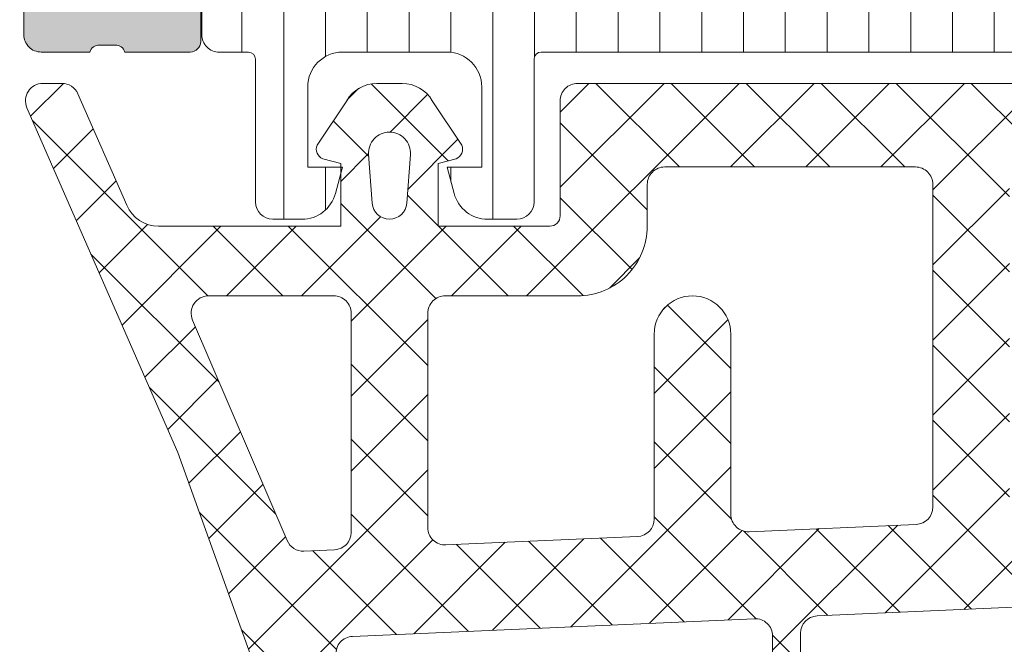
# Model space of a CAD drawing. Header units: millimetres. Extents: x 213386 to 506888, y 183055 to 450952.
# Tile 528 of 656: x 373059 to 373088, y 325400 to 325418. Entities that reach past the tile are written whole.
import ezdxf

# ---------------------------------------------------------------- set-up
doc = ezdxf.new("R2010")
doc.units = ezdxf.units.MM
doc.layers.add('FASÁDA DETAILNÍ', color=255, linetype='Continuous', lineweight=0)
doc.layers.add('NOVA', color=255, linetype='Continuous', lineweight=0)

# ---------------------------------------------------------------- blocks, each defined once
blk = doc.blocks.new('A$C69D17D4D')
at = {"layer": 'FASÁDA DETAILNÍ'}
h = blk.add_hatch(color=256, dxfattribs=at)
edge = h.paths.add_edge_path()
edge.add_arc((-24911.3180359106, 7623.510653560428), 0.5000674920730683, 180.0077324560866, 269.9922675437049)
edge.add_line((-24911.31810339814, 7623.010586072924), (-24907.31810339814, 7623.010586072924))
edge.add_arc((-24907.31817088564, 7623.510653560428), 0.5000674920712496, 270.007732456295, 359.9922675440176)
edge.add_line((-24906.81810339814, 7623.510586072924), (-24906.81810339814, 7624.810634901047))
edge.add_arc((-24907.31814029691, 7624.810598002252), 0.5000369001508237, 0.004227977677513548, 89.99577202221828)
edge.add_line((-24907.31810339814, 7625.310634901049), (-24907.81810339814, 7625.310634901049))
edge.add_line((-24907.81810339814, 7625.310634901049), (-24907.81810339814, 7624.310634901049))
edge.add_line((-24907.81810339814, 7624.310634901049), (-24909.31810339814, 7624.310634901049))
edge.add_arc((-24909.31814037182, 7625.310597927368), 0.9999630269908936, 179.9978814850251, 270.00211851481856, ccw=False)
edge.add_line((-24910.31810339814, 7625.310634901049), (-24910.31810339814, 7629.310634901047))
edge.add_arc((-24909.3180265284, 7629.310558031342), 1.000076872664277, 90.00440397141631, 179.9955960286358, ccw=False)
edge.add_line((-24909.31810339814, 7630.310634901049), (-24907.81810339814, 7630.31063490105))
edge.add_line((-24907.81810339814, 7630.310634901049), (-24907.81810339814, 7629.310634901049))
edge.add_line((-24907.81810339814, 7629.310634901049), (-24907.31810339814, 7629.310634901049))
edge.add_arc((-24907.31804592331, 7629.810577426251), 0.4999425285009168, 269.9934131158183, 360.0065868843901)
edge.add_line((-24906.81810339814, 7629.810634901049), (-24906.81810339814, 7632.610622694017))
edge.add_arc((-24907.31810339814, 7632.610622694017), 0.5, 359.9999999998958, 450)
edge.add_line((-24907.31810339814, 7633.110622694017), (-24907.51810339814, 7633.110622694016))
edge.add_arc((-24907.51810339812, 7632.610622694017), 0.5, 90, 180)
edge.add_line((-24908.01810339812, 7632.610622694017), (-24908.01810339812, 7632.110622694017))
edge.add_arc((-24908.51813849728, 7632.110657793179), 0.5000351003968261, 270.0040217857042, 359.9959782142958, ccw=False)
edge.add_line((-24908.51810339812, 7631.610622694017), (-24909.31810644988, 7631.610622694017))
edge.add_arc((-24909.31808988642, 7632.110639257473), 0.5000165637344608, 180.0018979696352, 269.9981020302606, ccw=False)
edge.add_line((-24909.81810644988, 7632.110622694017), (-24909.81810644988, 7663.410616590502))
edge.add_line((-24909.81810644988, 7663.410616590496), (-24909.38570981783, 7669.44907421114))
edge.add_arc((-24908.38649013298, 7669.410618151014), 0.9999594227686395, 90, 177.7959971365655, ccw=False)
edge.add_line((-24908.38649013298, 7670.410577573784), (-24901.71803792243, 7670.410577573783))
edge.add_arc((-24901.71803792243, 7669.910577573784), 0.5000000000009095, 0, 90, ccw=False)
edge.add_line((-24901.21803792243, 7669.910577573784), (-24901.21803792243, 7669.010577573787))
edge.add_arc((-24900.71803792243, 7669.01057757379), 0.5, 179.9999999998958, 270)
edge.add_line((-24900.71803792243, 7668.510577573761), (-24899.31803639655, 7668.510577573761))
edge.add_arc((-24899.05051580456, 7668.43174112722), 0.2788950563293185, 88.83541062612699, 163.5801235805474, ccw=False)
edge.add_line((-24899.04484739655, 7668.71057857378), (-24898.59125339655, 7668.71057857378))
edge.add_arc((-24898.58559273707, 7668.431710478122), 0.2789255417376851, 16.424594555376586, 91.16287007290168, ccw=False)
edge.add_line((-24898.31804939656, 7668.510577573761), (-24896.43803839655, 7668.510577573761))
edge.add_arc((-24896.43803839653, 7668.810577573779), 0.2999999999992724, 270.0000000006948, 360.0000000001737)
edge.add_line((-24896.13803839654, 7668.810577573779), (-24896.13803839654, 7669.790551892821))
edge.add_arc((-24896.43803839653, 7669.790551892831), 0.3000000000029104, 0, 89.9999999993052)
edge.add_line((-24896.43803839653, 7670.090551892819), (-24899.19803639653, 7670.090551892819))
edge.add_arc((-24899.19803639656, 7670.210551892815), 0.1199999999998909, 179.9999999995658, 270, ccw=False)
edge.add_line((-24899.31803639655, 7670.210551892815), (-24899.31803639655, 7674.510577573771))
edge.add_arc((-24898.81803639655, 7674.510577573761), 0.5, 90, 180, ccw=False)
edge.add_line((-24898.81803639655, 7675.010577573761), (-24898.11803639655, 7675.01057757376))
edge.add_line((-24898.11803639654, 7675.010577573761), (-24895.72521607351, 7673.629082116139))
edge.add_arc((-24895.65615618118, 7673.748697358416), 0.1381197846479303, 239.9999999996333, 360.0000000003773)
edge.add_line((-24895.51803639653, 7673.748697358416), (-24895.51803639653, 7677.510577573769))
edge.add_arc((-24893.51803639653, 7677.510577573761), 2, 90, 179.9999999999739, ccw=False)
edge.add_line((-24893.51803639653, 7679.510577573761), (-24892.95004101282, 7679.510577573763))
edge.add_arc((-24892.95004101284, 7680.01057757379), 0.5000000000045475, 270, 304.4790717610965)
edge.add_arc((-24895.49751429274, 7683.720076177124), 4.999999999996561, 304.4790717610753, 354.6507719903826)
edge.add_arc((-24890.65616305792, 7683.272457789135), 0.138119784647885, 352.2975625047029, 479.9999999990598)
edge.add_line((-24890.72522295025, 7683.392073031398), (-24893.11804327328, 7682.010577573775))
edge.add_line((-24893.11804327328, 7682.010577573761), (-24893.81804327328, 7682.010577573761))
edge.add_arc((-24893.81804327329, 7682.510577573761), 0.5, 180, 270, ccw=False)
edge.add_line((-24894.31804327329, 7682.510577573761), (-24894.31804327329, 7686.810603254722))
edge.add_arc((-24894.1980432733, 7686.810603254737), 0.1199999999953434, 90, 180, ccw=False)
edge.add_line((-24894.1980432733, 7686.930603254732), (-24891.43804527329, 7686.930603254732))
edge.add_arc((-24891.4380452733, 7687.23060325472), 0.3000000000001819, 270.0000000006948, 360)
edge.add_line((-24891.13804527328, 7687.23060325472), (-24891.13804527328, 7688.210577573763))
edge.add_arc((-24891.4380452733, 7688.210577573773), 0.3000000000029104, 359.9999999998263, 449.9999999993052)
edge.add_line((-24891.43804527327, 7688.510577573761), (-24893.31805627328, 7688.510577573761))
edge.add_arc((-24893.58559961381, 7688.589444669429), 0.2789255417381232, 268.83712992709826, 343.57540544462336, ccw=False)
edge.add_line((-24893.5912602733, 7688.310576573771), (-24894.0448542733, 7688.310576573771))
edge.add_arc((-24894.0505226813, 7688.589414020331), 0.2788950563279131, 196.4198764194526, 271.164589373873, ccw=False)
edge.add_line((-24894.31804327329, 7688.510577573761), (-24897.31810175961, 7688.510577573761))
edge.add_line((-24897.31810175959, 7688.510577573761), (-24898.01820465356, 7687.810505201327))
edge.add_line((-24898.01820465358, 7687.810505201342), (-24898.01820465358, 7687.210499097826))
edge.add_line((-24898.01820465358, 7687.210499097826), (-24896.41819855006, 7687.210499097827))
edge.add_arc((-24896.41820799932, 7686.71048964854), 0.5000094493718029, 0.0010827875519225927, 89.99891721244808, ccw=False)
edge.add_line((-24895.91819855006, 7686.710499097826), (-24895.91819855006, 7686.315071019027))
edge.add_arc((-24896.41819855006, 7686.315071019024), 0.5, 344.99999999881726, 359.9999999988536, ccw=False)
edge.add_line((-24895.93523563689, 7686.185661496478), (-24896.31944443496, 7684.751774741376))
edge.add_arc((-24897.28537026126, 7685.010593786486), 0.9999999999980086, 270, 345.00000000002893, ccw=False)
edge.add_line((-24897.28537026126, 7684.010593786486), (-24903.01819244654, 7684.010593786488))
edge.add_line((-24903.01819244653, 7684.010593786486), (-24903.01819244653, 7687.210499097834))
edge.add_line((-24903.01819244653, 7687.210499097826), (-24902.21820465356, 7687.210499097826))
edge.add_line((-24902.21820465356, 7687.210499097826), (-24902.21820465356, 7687.810505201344))
edge.add_line((-24902.21820465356, 7687.810505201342), (-24903.43063751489, 7688.510486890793))
edge.add_line((-24903.43063751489, 7688.510486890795), (-24904.51819244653, 7688.510486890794))
edge.add_line((-24904.51819244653, 7688.510486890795), (-24904.51819244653, 7673.510577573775))
edge.add_arc((-24905.01819244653, 7673.510577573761), 0.5, -90, 0, ccw=False)
edge.add_line((-24905.01819244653, 7673.010577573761), (-24910.81810339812, 7673.010577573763))
edge.add_arc((-24910.81810339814, 7672.01057757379), 1, 90, 180)
edge.add_line((-24911.81810339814, 7672.01057757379), (-24911.81810339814, 7623.510586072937))
edge = h.paths.add_edge_path(flags=16)
edge.add_line((-24902.21820465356, 7682.410593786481), (-24897.81820465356, 7682.410593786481))
edge.add_arc((-24897.81820465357, 7681.910593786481), 0.5, 0, 90, ccw=False)
edge.add_line((-24897.31820465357, 7681.910593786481), (-24897.31820465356, 7677.51059378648))
edge.add_arc((-24897.81820465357, 7677.510593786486), 0.5, -90, 0, ccw=False)
edge.add_line((-24897.81820465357, 7677.010593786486), (-24902.21820465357, 7677.010593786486))
edge.add_arc((-24902.21820465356, 7677.510593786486), 0.5, 180, 270, ccw=False)
edge.add_line((-24902.71820465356, 7677.510593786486), (-24902.71820465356, 7681.910593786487))
edge.add_arc((-24902.21820465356, 7681.910593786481), 0.5, 90, 180, ccw=False)
h = blk.add_hatch(dxfattribs=at)
h.set_pattern_fill('LINIE', color=256, scale=1.2, angle=90, style=0)
h.set_pattern_definition([(90, (19.28296211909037, -0.6246130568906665), (-1.2, 7.347638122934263e-17), [])])
edge = h.paths.add_edge_path()
edge.add_arc((-24896.4080200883, 7669.819775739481), 0.2999999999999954, 0.0020752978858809, 90.00207529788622, ccw=False)
edge.add_line((-24896.10802008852, 7669.819786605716), (-24896.1079914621, 7669.009455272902))
edge.add_arc((-24895.60799414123, 7669.009470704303), 0.4999973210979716, 180.0017683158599, 270.0023822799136)
edge.add_line((-24895.60797335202, 7668.50947338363), (-24894.76690110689, 7668.508152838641))
edge.add_arc((-24894.76690110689, 7668.308152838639), 0.1999999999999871, 3.979039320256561e-13, 90.00000000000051, ccw=False)
edge.add_line((-24894.56690110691, 7668.308152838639), (-24894.56690110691, 7664.208152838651))
edge.add_arc((-24894.06690110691, 7664.208152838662), 0.5000000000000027, 179.9999999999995, 269.9999999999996)
edge.add_line((-24894.06690110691, 7663.708152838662), (-24893.23615188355, 7663.708152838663))
edge.add_arc((-24893.23615188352, 7664.708152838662), 0.9999999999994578, 270.0000000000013, 344.9999999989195)
edge.add_line((-24892.27022605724, 7664.449333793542), (-24892.06690110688, 7665.208152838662))
edge.add_line((-24892.06690110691, 7665.208152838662), (-24893.06690110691, 7665.208152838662))
edge.add_line((-24893.06690110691, 7665.208152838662), (-24893.06690110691, 7667.508152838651))
edge.add_arc((-24892.0627746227, 7667.506443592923), 1.004127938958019, 90.23408772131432, 179.9024699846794, ccw=False)
edge.add_line((-24892.06687707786, 7668.510563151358), (-24889.06699872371, 7668.510563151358))
edge.add_arc((-24889.07102707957, 7667.506443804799), 1.004127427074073, 360.09751797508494, 449.7701403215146, ccw=False)
edge.add_line((-24888.06690110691, 7667.508152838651), (-24888.06690110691, 7665.208152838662))
edge.add_line((-24888.06690110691, 7665.208152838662), (-24889.06690110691, 7665.208152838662))
edge.add_line((-24889.06690110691, 7665.208152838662), (-24888.86357615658, 7664.449333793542))
edge.add_arc((-24887.89765033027, 7664.708152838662), 1.000000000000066, 195.0000000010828, 269.9999999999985)
edge.add_line((-24887.89765033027, 7663.708152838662), (-24887.06690110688, 7663.708152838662))
edge.add_arc((-24887.06690110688, 7664.208152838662), 0.4999999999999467, 270, 360)
edge.add_line((-24886.56690110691, 7664.208152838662), (-24886.56690110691, 7668.308152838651))
edge.add_arc((-24886.36272801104, 7668.306424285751), 0.2041804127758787, 91.1558689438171, 179.5149389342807, ccw=False)
edge.add_line((-24886.36684680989, 7668.510563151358), (-24860.52548000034, 7668.510586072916))
edge.add_arc((-24860.52549543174, 7669.010583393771), 0.4999973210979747, 270.0017683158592, 360.002382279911)
edge.add_line((-24860.02549811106, 7669.010604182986), (-24860.02552673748, 7669.820935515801))
edge.add_arc((-24859.72552673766, 7669.820946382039), 0.299999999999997, 90.0020752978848, 180.0020752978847, ccw=False)
edge.add_line((-24859.7255376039, 7670.120946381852), (-24857.32553921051, 7670.120701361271))
edge.add_arc((-24857.32555468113, 7670.620697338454), 0.499995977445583, 270.0017728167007, 360.0023777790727)
edge.add_line((-24856.82555870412, 7670.620718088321), (-24856.82568535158, 7674.097259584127))
edge.add_arc((-24857.81549827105, 7673.95491308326), 0.99999607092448, 368.1836833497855, 482.7290913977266)
edge.add_line((-24858.35616366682, 7674.796146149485), (-24860.63977275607, 7673.477593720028))
edge.add_arc((-24860.88978841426, 7673.910597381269), 0.5000000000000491, 270.00213520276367, 300.00207189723, ccw=False)
edge.add_line((-24860.88976978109, 7673.410597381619), (-24895.24403853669, 7673.409511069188))
edge.add_arc((-24895.24405612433, 7673.909511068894), 0.5000000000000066, 240.0020786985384, 270.0020153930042, ccw=False)
edge.add_line((-24895.4940404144, 7673.476489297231), (-24897.77774501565, 7674.794876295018))
edge.add_arc((-24898.31834946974, 7673.953604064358), 0.9999960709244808, 417.2750591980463, 531.8204672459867)
edge.add_line((-24899.30817269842, 7674.095878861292), (-24899.30804605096, 7670.619337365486))
edge.add_arc((-24898.80805007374, 7670.619352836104), 0.4999959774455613, 180.0017728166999, 270.0023777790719)
edge.add_line((-24898.80802932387, 7670.119356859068), (-24896.40803095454, 7670.119775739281))
edge = h.paths.add_edge_path(flags=16)
edge.add_line((-24872.21690735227, 7670.310051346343), (-24872.21690735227, 7671.610045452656))
edge.add_arc((-24871.71691099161, 7671.610049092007), 0.4999963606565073, 89.99958295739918, 180.0004170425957, ccw=False)
edge.add_line((-24871.71690735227, 7672.11004545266), (-24862.86691345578, 7672.11004545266))
edge.add_arc((-24862.86690981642, 7671.610049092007), 0.4999963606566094, -0.0004170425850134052, 90.00041704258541, ccw=False)
edge.add_line((-24862.36691345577, 7671.61004545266), (-24862.36691345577, 7670.310051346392))
edge.add_arc((-24862.86691345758, 7670.310034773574), 0.5000000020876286, 270.0000002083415, 360.0018991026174, ccw=False)
edge.add_line((-24862.86691345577, 7669.810034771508), (-24871.71690735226, 7669.810034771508))
edge.add_arc((-24871.71690735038, 7670.310034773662), 0.5000000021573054, 179.9981009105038, 269.9999997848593, ccw=False)
edge = h.paths.add_edge_path(flags=16)
edge.add_arc((-24882.41691345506, 7670.310034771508), 0.4999999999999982, 179.9999999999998, 270.000000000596, ccw=False)
edge.add_line((-24882.91691345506, 7670.310034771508), (-24882.91691345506, 7671.61004545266))
edge.add_arc((-24882.41691345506, 7671.61004545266), 0.4999999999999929, 89.99999999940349, 179.9999999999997, ccw=False)
edge.add_line((-24882.41691345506, 7672.11004545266), (-24873.71690735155, 7672.11004545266))
edge.add_arc((-24873.71690735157, 7671.61004545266), 0.5000000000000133, 360.0000000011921, 449.99999999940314, ccw=False)
edge.add_line((-24873.21690735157, 7671.61004545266), (-24873.21690735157, 7670.310034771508))
edge.add_arc((-24873.71690735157, 7670.310034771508), 0.5000000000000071, 270.0000000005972, 360.0000000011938, ccw=False)
edge.add_line((-24873.71690735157, 7669.810034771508), (-24882.41691345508, 7669.810034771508))
edge = h.paths.add_edge_path(flags=16)
edge.add_arc((-24884.41690981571, 7671.610049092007), 0.4999963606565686, -0.00041704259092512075, 90.00041704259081, ccw=False)
edge.add_line((-24883.91691345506, 7671.61004545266), (-24883.91691345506, 7670.310051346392))
edge.add_arc((-24884.41691345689, 7670.310034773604), 0.5000000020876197, 270.00000020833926, 360.0018991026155, ccw=False)
edge.add_line((-24884.41691345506, 7669.810034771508), (-24893.26692261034, 7669.810034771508))
edge.add_arc((-24893.26692261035, 7670.310019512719), 0.4999847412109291, 179.9999999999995, 270.0000000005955, ccw=False)
edge.add_line((-24893.76690735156, 7670.310019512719), (-24893.76690735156, 7671.610030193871))
edge.add_arc((-24893.26689209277, 7671.610030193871), 0.5000152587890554, 89.99999999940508, 180.0000000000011, ccw=False)
edge.add_line((-24893.26689209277, 7672.11004545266), (-24884.41691345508, 7672.11004545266))
h = blk.add_hatch(dxfattribs=at)
h.set_pattern_fill('ANSI37', color=256, scale=0.48, angle=-1.272221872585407e-14, style=0)
h.set_pattern_definition([(44.99999999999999, (-24886.81810339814, 7663.510586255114), (-1.077630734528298, 1.077630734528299), []), (135, (-24886.81810339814, 7663.510586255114), (-1.077630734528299, -1.077630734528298), [])])
edge = h.paths.add_edge_path(flags=16)
edge.add_line((-24890.21938039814, 7664.174880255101), (-24890.11963639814, 7665.567734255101))
edge.add_arc((-24890.71810331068, 7665.610591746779), 0.5999995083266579, 355.9039194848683, 450.0000083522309)
edge.add_arc((-24890.71810348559, 7665.610591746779), 0.5999995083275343, 89.99999164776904, 184.0960805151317)
edge.add_line((-24891.31657039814, 7665.567734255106), (-24891.21682639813, 7664.174880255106))
edge.add_arc((-24890.71810339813, 7664.210594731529), 0.5000001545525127, 184.0960644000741, 355.9039355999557)
edge = h.paths.add_edge_path(flags=16)
edge.add_arc((-24892.3181000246, 7661.010586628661), 0.4999996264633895, 359.9999571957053, 450.0000428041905)
edge.add_line((-24892.31810039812, 7661.510586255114), (-24895.91178539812, 7661.510586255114))
edge.add_arc((-24895.91178541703, 7661.010585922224), 0.5000003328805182, 89.99999783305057, 203.2180266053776)
edge.add_line((-24896.37129139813, 7660.813470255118), (-24893.65541339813, 7654.482368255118))
edge.add_arc((-24893.19590804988, 7654.679484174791), 0.4999998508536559, 203.2180817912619, 272.5001106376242)
edge.add_line((-24893.17409739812, 7654.179960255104), (-24892.29629039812, 7654.218286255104))
edge.add_arc((-24892.31809988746, 7654.71780986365), 0.4999994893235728, 272.4999791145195, 360.0000448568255)
edge.add_line((-24891.81810039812, 7654.717810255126), (-24891.81810039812, 7661.010586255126))
edge = h.paths.add_edge_path(flags=16)
edge.add_line((-24866.76418139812, 7655.602424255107), (-24862.61551139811, 7664.499277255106))
edge.add_arc((-24863.0686651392, 7664.710586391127), 0.4999998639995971, 334.9999920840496, 450.0000296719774)
edge.add_line((-24863.06866539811, 7665.210586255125), (-24872.41810039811, 7665.210586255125))
edge.add_arc((-24872.41810077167, 7664.710586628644), 0.49999962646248, 89.9999571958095, 180.0000428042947)
edge.add_line((-24872.91810039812, 7664.710586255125), (-24872.91810039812, 7655.586663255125))
edge.add_arc((-24872.4181003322, 7655.586663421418), 0.5000000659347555, 180.0000190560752, 272.5000272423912)
edge.add_line((-24872.39629039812, 7655.087139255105), (-24867.19552639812, 7655.314209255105))
edge.add_arc((-24867.21733612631, 7655.813734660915), 0.5000012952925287, 272.4999974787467, 334.9999080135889)
edge = h.paths.add_edge_path(flags=16)
edge.add_arc((-24875.61810002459, 7664.710586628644), 0.4999996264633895, 359.9999571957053, 450.0000428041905)
edge.add_line((-24875.61810039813, 7665.210586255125), (-24882.81810039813, 7665.210586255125))
edge.add_arc((-24882.81810077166, 7664.710586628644), 0.49999962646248, 89.9999571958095, 180.0000428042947)
edge.add_line((-24883.31810039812, 7664.710586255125), (-24883.31810039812, 7663.510586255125))
edge.add_arc((-24885.31809890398, 7663.510584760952), 1.99999850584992, -90.00004280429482, 4.28042947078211e-05, ccw=False)
edge.add_line((-24885.31810039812, 7661.510586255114), (-24889.11810039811, 7661.510586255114))
edge.add_arc((-24889.11810077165, 7661.010586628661), 0.49999962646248, 89.9999571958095, 180.0000428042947)
edge.add_line((-24889.61810039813, 7661.010586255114), (-24889.61810039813, 7654.857525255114))
edge.add_arc((-24889.11810033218, 7654.857525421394), 0.5000000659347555, 180.0000190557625, 272.5000272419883)
edge.add_line((-24889.09629039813, 7654.35800125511), (-24883.59629039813, 7654.59813625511))
edge.add_arc((-24883.61809988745, 7655.097659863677), 0.4999994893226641, 272.4999791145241, 360.0000448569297)
edge.add_line((-24883.11810039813, 7655.097660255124), (-24883.11810039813, 7660.410586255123))
edge.add_arc((-24882.01810039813, 7660.410586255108), 1.099999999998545, 0, 180, ccw=False)
edge.add_line((-24880.91810039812, 7660.410586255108), (-24880.91810039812, 7655.237375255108))
edge.add_arc((-24880.4181003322, 7655.23737542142), 0.5000000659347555, 180.0000190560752, 272.5000272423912)
edge.add_line((-24880.39629039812, 7654.737851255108), (-24875.59629039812, 7654.947424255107))
edge.add_arc((-24875.61809988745, 7655.446947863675), 0.4999994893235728, 272.4999791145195, 360.0000448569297)
edge.add_line((-24875.11810039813, 7655.446948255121), (-24875.11810039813, 7664.710586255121))
edge = h.paths.add_edge_path()
edge.add_line((-24860.40504739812, 7663.32412925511), (-24864.50289639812, 7654.53626325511))
edge.add_ellipse((-24867.22182176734, 7655.804120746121), major_axis=(-3.000002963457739, 0), ratio=1, start_angle=92.5000588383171, end_angle=154.9999693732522, ccw=False)
edge.add_line((-24867.09096039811, 7652.806973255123), (-24867.73991039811, 7652.778639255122))
edge.add_ellipse((-24867.71810090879, 7652.279115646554), major_axis=(-0.4999994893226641, 0), ratio=1, start_angle=-87.50002088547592, end_angle=4.4856929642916e-05)
edge.add_line((-24868.21810039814, 7652.279115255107), (-24868.21810039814, 7651.310586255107))
edge.add_ellipse((-24868.31810032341, 7651.310586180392), major_axis=(-0.09999992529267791, 0), ratio=1, start_angle=89.99995719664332, end_angle=180.0000428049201, ccw=False)
edge.add_line((-24868.31810039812, 7651.210586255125), (-24868.91810039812, 7651.210586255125))
edge.add_ellipse((-24868.91810047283, 7651.310586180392), major_axis=(-0.09999992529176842, 0), ratio=1, start_angle=-4.280491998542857e-05, end_angle=90.00004280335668, ccw=False)
edge.add_line((-24869.01810039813, 7651.310586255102), (-24869.01810039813, 7652.213624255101))
edge.add_ellipse((-24869.51810046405, 7652.213624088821), major_axis=(-0.5000000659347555, 0), ratio=1, start_angle=180.000019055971, end_angle=272.5000272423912)
edge.add_line((-24869.53991039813, 7652.713148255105), (-24878.44020439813, 7652.319310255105))
edge.add_ellipse((-24878.41810029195, 7651.819798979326), major_axis=(-0.5000001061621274, 0), ratio=1, start_angle=-87.46623077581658, end_angle=8.29870517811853e-05)
edge.add_line((-24878.91810039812, 7651.819798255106), (-24878.91810039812, 7651.210586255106))
edge.add_ellipse((-24879.01810032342, 7651.210586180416), major_axis=(-0.09999992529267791, 0), ratio=1, start_angle=89.99995719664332, end_angle=180.0000428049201, ccw=False)
edge.add_line((-24879.01810039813, 7651.110586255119), (-24879.61810039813, 7651.110586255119))
edge.add_ellipse((-24879.61810047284, 7651.210586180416), major_axis=(-0.09999992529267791, 0), ratio=1, start_angle=-4.2803877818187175e-05, end_angle=90.00004280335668, ccw=False)
edge.add_line((-24879.71810039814, 7651.210586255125), (-24879.71810039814, 7651.740148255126))
edge.add_ellipse((-24880.21810089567, 7651.740148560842), major_axis=(-0.5000004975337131, 0), ratio=1, start_angle=179.9999649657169, end_angle=272.5336979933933)
edge.add_line((-24880.24020439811, 7652.239660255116), (-24891.78042939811, 7651.729004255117))
edge.add_ellipse((-24891.75861986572, 7651.22947965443), major_axis=(-0.5000004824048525, 0), ratio=1, start_angle=-87.50002091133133, end_angle=3.217057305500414)
edge.add_line((-24892.25783239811, 7651.201420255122), (-24891.96926939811, 7646.067677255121))
edge.add_ellipse((-24891.55885139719, 7646.183232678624), major_axis=(-0.4263754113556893, 0), ratio=1, start_angle=15.72485447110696, end_angle=159.2410276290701)
edge.add_line((-24891.16015639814, 7646.032109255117), (-24891.16139639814, 7646.264712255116))
edge.add_line((-24891.16139639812, 7646.264712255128), (-24891.45953439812, 7648.147291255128))
edge.add_line((-24891.45953439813, 7648.147291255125), (-24891.05910839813, 7650.996576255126))
edge.add_ellipse((-24890.76202780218, 7650.95482565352), major_axis=(-0.2999999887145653, 0), ratio=1, start_angle=235.4022536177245, end_angle=352.00025595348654, ccw=False)
edge.add_ellipse((-24892.29514118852, 7648.732254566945), major_axis=(-3.000047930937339, 0), ratio=1, start_angle=161.9915754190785, end_angle=235.4023587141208, ccw=False)
edge.add_line((-24889.44206239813, 7647.804769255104), (-24890.07563839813, 7645.549878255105))
edge.add_ellipse((-24890.85085090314, 7645.710807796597), major_axis=(-0.7917403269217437, 0), ratio=1, start_angle=96.79834625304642, end_angle=168.2723102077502, ccw=False)
edge.add_line((-24890.75712839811, 7644.92463425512), (-24891.81533839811, 7644.92341325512))
edge.add_ellipse((-24891.68621415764, 7646.102499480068), major_axis=(-1.186135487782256, 0), ratio=1, start_angle=18.65557644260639, end_angle=83.75032184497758, ccw=False)
edge.add_line((-24892.81002839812, 7645.72308025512), (-24893.90436139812, 7648.96442025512))
edge.add_line((-24893.90436139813, 7648.964420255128), (-24896.79413939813, 7657.014215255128))
edge.add_line((-24896.79413939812, 7657.014215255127), (-24901.12694839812, 7666.912092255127))
edge.add_ellipse((-24900.66793940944, 7667.110362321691), major_axis=(-0.5000002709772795, 0), ratio=1, start_angle=-89.93342362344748, end_angle=23.362049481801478, ccw=False)
edge.add_line((-24900.66852039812, 7667.610362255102), (-24900.12181939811, 7667.610997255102))
edge.add_ellipse((-24900.1212391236, 7667.110997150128), major_axis=(-0.5000004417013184, 0), ratio=1, start_angle=203.9208245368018, end_angle=270.06649451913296, ccw=False)
edge.add_line((-24899.66418539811, 7667.31373425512), (-24898.26242939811, 7664.10973125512))
edge.add_ellipse((-24897.34628831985, 7664.510585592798), major_axis=(-0.9999993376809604, 0), ratio=1, start_angle=23.63161472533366, end_angle=90.00005281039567)
edge.add_line((-24897.34628739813, 7663.510586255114), (-24892.11834539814, 7663.510586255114))
edge.add_line((-24892.11834539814, 7663.510586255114), (-24892.11833639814, 7665.310065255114))
edge.add_line((-24892.11833639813, 7665.310065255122), (-24892.63313739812, 7665.448007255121))
edge.add_ellipse((-24892.51837214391, 7665.725161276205), major_axis=(-0.299975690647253, 0), ratio=1, start_angle=-22.503566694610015, end_angle=67.50629973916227, ccw=False)
edge.add_line((-24892.79550639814, 7665.839974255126), (-24891.94633939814, 7667.110101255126))
edge.add_ellipse((-24891.0804752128, 7666.610380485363), major_axis=(-0.9997207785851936, 0), ratio=1, start_angle=269.9923881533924, end_angle=330.0092393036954, ccw=False)
edge.add_line((-24891.08034239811, 7667.610101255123), (-24890.35598139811, 7667.610070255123))
edge.add_ellipse((-24890.35618945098, 7666.610332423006), major_axis=(-0.9997378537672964, 0), ratio=1, start_angle=209.9913249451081, end_angle=269.98807632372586, ccw=False)
edge.add_line((-24889.49031539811, 7667.110070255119), (-24888.64114839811, 7665.839974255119))
edge.add_ellipse((-24888.91829589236, 7665.725162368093), major_axis=(-0.2999875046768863, 0), ratio=1, start_angle=112.49860380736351, end_angle=202.5024061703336, ccw=False)
edge.add_line((-24888.80350239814, 7665.448007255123), (-24889.31831839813, 7665.310035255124))
edge.add_line((-24889.31831839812, 7665.310035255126), (-24889.31832639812, 7663.510586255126))
edge.add_line((-24889.31832639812, 7663.510586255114), (-24886.11809939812, 7663.510586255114))
edge.add_ellipse((-24886.118099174, 7663.810586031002), major_axis=(-0.2999997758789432, 0), ratio=1, start_angle=89.99995719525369, end_angle=180.0000428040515)
edge.add_line((-24885.81809939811, 7663.810586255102), (-24885.81809939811, 7667.110582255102))
edge.add_ellipse((-24885.31809977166, 7667.110582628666), major_axis=(-0.4999996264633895, 0), ratio=1, start_angle=-90.00004280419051, end_angle=4.28042947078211e-05, ccw=False)
edge.add_line((-24885.31809939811, 7667.610582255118), (-24858.42047739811, 7667.610582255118))
edge.add_line((-24858.42047739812, 7667.610582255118), (-24857.52535939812, 7666.060190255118))
edge.add_ellipse((-24857.95837195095, 7665.810190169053), major_axis=(-0.4999999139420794, 0), ratio=1, start_angle=90.00006335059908, end_angle=210.0000170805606, ccw=False)
edge.add_line((-24857.95837139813, 7665.310190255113), (-24857.95837139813, 7663.612819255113))
edge.add_line((-24857.95837139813, 7663.612819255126), (-24859.95189339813, 7663.612819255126))
edge.add_ellipse((-24859.95189374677, 7663.11281899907), major_axis=(-0.500000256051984, 0), ratio=1, start_angle=269.9999600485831, end_angle=334.9998714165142)
h = blk.add_hatch(dxfattribs=at)
h.set_pattern_fill('ANSI37', color=256, scale=0.48, angle=-1.272221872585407e-14, style=0)
h.set_pattern_definition([(44.99999999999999, (-24886.81810339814, 7663.510586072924), (-1.077630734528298, 1.077630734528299), []), (135, (-24886.81810339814, 7663.510586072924), (-1.077630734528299, -1.077630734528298), [])])
edge = h.paths.add_edge_path(flags=16)
edge.add_line((-24890.21938039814, 7664.174880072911), (-24890.11963639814, 7665.567734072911))
edge.add_arc((-24890.71810331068, 7665.610591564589), 0.5999995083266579, 355.9039194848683, 450.0000083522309)
edge.add_arc((-24890.71810348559, 7665.610591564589), 0.5999995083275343, 89.99999164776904, 184.0960805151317)
edge.add_line((-24891.31657039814, 7665.567734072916), (-24891.21682639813, 7664.174880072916))
edge.add_arc((-24890.71810339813, 7664.210594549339), 0.5000001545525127, 184.0960644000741, 355.9039355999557)
edge = h.paths.add_edge_path(flags=16)
edge.add_arc((-24892.3181000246, 7661.010586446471), 0.4999996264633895, 359.9999571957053, 450.0000428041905)
edge.add_line((-24892.31810039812, 7661.510586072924), (-24895.91178539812, 7661.510586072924))
edge.add_arc((-24895.91178541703, 7661.010585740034), 0.5000003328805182, 89.99999783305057, 203.2180266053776)
edge.add_line((-24896.37129139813, 7660.813470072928), (-24893.65541339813, 7654.482368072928))
edge.add_arc((-24893.19590804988, 7654.679483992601), 0.4999998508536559, 203.2180817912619, 272.5001106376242)
edge.add_line((-24893.17409739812, 7654.179960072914), (-24892.29629039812, 7654.218286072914))
edge.add_arc((-24892.31809988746, 7654.71780968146), 0.4999994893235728, 272.4999791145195, 360.0000448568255)
edge.add_line((-24891.81810039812, 7654.717810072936), (-24891.81810039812, 7661.010586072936))
edge = h.paths.add_edge_path(flags=16)
edge.add_line((-24866.76418139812, 7655.602424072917), (-24862.61551139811, 7664.499277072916))
edge.add_arc((-24863.0686651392, 7664.710586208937), 0.4999998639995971, 334.9999920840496, 450.0000296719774)
edge.add_line((-24863.06866539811, 7665.210586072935), (-24872.41810039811, 7665.210586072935))
edge.add_arc((-24872.41810077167, 7664.710586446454), 0.49999962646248, 89.9999571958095, 180.0000428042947)
edge.add_line((-24872.91810039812, 7664.710586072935), (-24872.91810039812, 7655.586663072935))
edge.add_arc((-24872.4181003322, 7655.586663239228), 0.5000000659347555, 180.0000190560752, 272.5000272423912)
edge.add_line((-24872.39629039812, 7655.087139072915), (-24867.19552639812, 7655.314209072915))
edge.add_arc((-24867.21733612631, 7655.813734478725), 0.5000012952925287, 272.4999974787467, 334.9999080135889)
edge = h.paths.add_edge_path(flags=16)
edge.add_arc((-24875.61810002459, 7664.710586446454), 0.4999996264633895, 359.9999571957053, 450.0000428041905)
edge.add_line((-24875.61810039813, 7665.210586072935), (-24882.81810039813, 7665.210586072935))
edge.add_arc((-24882.81810077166, 7664.710586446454), 0.49999962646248, 89.9999571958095, 180.0000428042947)
edge.add_line((-24883.31810039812, 7664.710586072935), (-24883.31810039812, 7663.510586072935))
edge.add_arc((-24885.31809890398, 7663.510584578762), 1.99999850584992, -90.00004280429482, 4.28042947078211e-05, ccw=False)
edge.add_line((-24885.31810039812, 7661.510586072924), (-24889.11810039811, 7661.510586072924))
edge.add_arc((-24889.11810077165, 7661.010586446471), 0.49999962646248, 89.9999571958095, 180.0000428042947)
edge.add_line((-24889.61810039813, 7661.010586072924), (-24889.61810039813, 7654.857525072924))
edge.add_arc((-24889.11810033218, 7654.857525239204), 0.5000000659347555, 180.0000190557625, 272.5000272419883)
edge.add_line((-24889.09629039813, 7654.35800107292), (-24883.59629039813, 7654.59813607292))
edge.add_arc((-24883.61809988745, 7655.097659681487), 0.4999994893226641, 272.4999791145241, 360.0000448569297)
edge.add_line((-24883.11810039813, 7655.097660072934), (-24883.11810039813, 7660.410586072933))
edge.add_arc((-24882.01810039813, 7660.410586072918), 1.099999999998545, 0, 180, ccw=False)
edge.add_line((-24880.91810039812, 7660.410586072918), (-24880.91810039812, 7655.237375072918))
edge.add_arc((-24880.4181003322, 7655.23737523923), 0.5000000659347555, 180.0000190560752, 272.5000272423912)
edge.add_line((-24880.39629039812, 7654.737851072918), (-24875.59629039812, 7654.947424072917))
edge.add_arc((-24875.61809988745, 7655.446947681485), 0.4999994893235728, 272.4999791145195, 360.0000448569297)
edge.add_line((-24875.11810039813, 7655.446948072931), (-24875.11810039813, 7664.710586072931))
edge = h.paths.add_edge_path()
edge.add_line((-24860.40504739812, 7663.32412907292), (-24864.50289639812, 7654.53626307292))
edge.add_ellipse((-24867.22182176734, 7655.804120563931), major_axis=(-3.000002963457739, 0), ratio=1, start_angle=92.5000588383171, end_angle=154.9999693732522, ccw=False)
edge.add_line((-24867.09096039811, 7652.806973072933), (-24867.73991039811, 7652.778639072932))
edge.add_ellipse((-24867.71810090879, 7652.279115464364), major_axis=(-0.4999994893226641, 0), ratio=1, start_angle=-87.50002088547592, end_angle=4.4856929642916e-05)
edge.add_line((-24868.21810039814, 7652.279115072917), (-24868.21810039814, 7651.310586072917))
edge.add_ellipse((-24868.31810032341, 7651.310585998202), major_axis=(-0.09999992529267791, 0), ratio=1, start_angle=89.99995719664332, end_angle=180.0000428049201, ccw=False)
edge.add_line((-24868.31810039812, 7651.210586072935), (-24868.91810039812, 7651.210586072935))
edge.add_ellipse((-24868.91810047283, 7651.310585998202), major_axis=(-0.09999992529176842, 0), ratio=1, start_angle=-4.280491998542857e-05, end_angle=90.00004280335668, ccw=False)
edge.add_line((-24869.01810039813, 7651.310586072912), (-24869.01810039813, 7652.213624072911))
edge.add_ellipse((-24869.51810046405, 7652.213623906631), major_axis=(-0.5000000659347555, 0), ratio=1, start_angle=180.000019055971, end_angle=272.5000272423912)
edge.add_line((-24869.53991039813, 7652.713148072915), (-24878.44020439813, 7652.319310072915))
edge.add_ellipse((-24878.41810029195, 7651.819798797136), major_axis=(-0.5000001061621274, 0), ratio=1, start_angle=-87.46623077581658, end_angle=8.29870517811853e-05)
edge.add_line((-24878.91810039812, 7651.819798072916), (-24878.91810039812, 7651.210586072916))
edge.add_ellipse((-24879.01810032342, 7651.210585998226), major_axis=(-0.09999992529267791, 0), ratio=1, start_angle=89.99995719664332, end_angle=180.0000428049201, ccw=False)
edge.add_line((-24879.01810039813, 7651.110586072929), (-24879.61810039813, 7651.110586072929))
edge.add_ellipse((-24879.61810047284, 7651.210585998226), major_axis=(-0.09999992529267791, 0), ratio=1, start_angle=-4.2803877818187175e-05, end_angle=90.00004280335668, ccw=False)
edge.add_line((-24879.71810039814, 7651.210586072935), (-24879.71810039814, 7651.740148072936))
edge.add_ellipse((-24880.21810089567, 7651.740148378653), major_axis=(-0.5000004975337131, 0), ratio=1, start_angle=179.9999649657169, end_angle=272.5336979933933)
edge.add_line((-24880.24020439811, 7652.239660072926), (-24891.78042939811, 7651.729004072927))
edge.add_ellipse((-24891.75861986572, 7651.22947947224), major_axis=(-0.5000004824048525, 0), ratio=1, start_angle=-87.50002091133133, end_angle=3.217057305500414)
edge.add_line((-24892.25783239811, 7651.201420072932), (-24891.96926939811, 7646.067677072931))
edge.add_ellipse((-24891.55885139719, 7646.183232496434), major_axis=(-0.4263754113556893, 0), ratio=1, start_angle=15.72485447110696, end_angle=159.2410276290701)
edge.add_line((-24891.16015639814, 7646.032109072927), (-24891.16139639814, 7646.264712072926))
edge.add_line((-24891.16139639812, 7646.264712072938), (-24891.45953439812, 7648.147291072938))
edge.add_line((-24891.45953439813, 7648.147291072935), (-24891.05910839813, 7650.996576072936))
edge.add_ellipse((-24890.76202780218, 7650.95482547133), major_axis=(-0.2999999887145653, 0), ratio=1, start_angle=235.4022536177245, end_angle=352.00025595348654, ccw=False)
edge.add_ellipse((-24892.29514118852, 7648.732254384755), major_axis=(-3.000047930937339, 0), ratio=1, start_angle=161.9915754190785, end_angle=235.4023587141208, ccw=False)
edge.add_line((-24889.44206239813, 7647.804769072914), (-24890.07563839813, 7645.549878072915))
edge.add_ellipse((-24890.85085090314, 7645.710807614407), major_axis=(-0.7917403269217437, 0), ratio=1, start_angle=96.79834625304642, end_angle=168.2723102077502, ccw=False)
edge.add_line((-24890.75712839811, 7644.92463407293), (-24891.81533839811, 7644.92341307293))
edge.add_ellipse((-24891.68621415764, 7646.102499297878), major_axis=(-1.186135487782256, 0), ratio=1, start_angle=18.65557644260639, end_angle=83.75032184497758, ccw=False)
edge.add_line((-24892.81002839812, 7645.72308007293), (-24893.90436139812, 7648.96442007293))
edge.add_line((-24893.90436139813, 7648.964420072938), (-24896.79413939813, 7657.014215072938))
edge.add_line((-24896.79413939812, 7657.014215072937), (-24901.12694839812, 7666.912092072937))
edge.add_ellipse((-24900.66793940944, 7667.110362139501), major_axis=(-0.5000002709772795, 0), ratio=1, start_angle=-89.93342362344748, end_angle=23.362049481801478, ccw=False)
edge.add_line((-24900.66852039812, 7667.610362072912), (-24900.12181939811, 7667.610997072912))
edge.add_ellipse((-24900.1212391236, 7667.110996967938), major_axis=(-0.5000004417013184, 0), ratio=1, start_angle=203.9208245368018, end_angle=270.06649451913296, ccw=False)
edge.add_line((-24899.66418539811, 7667.31373407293), (-24898.26242939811, 7664.10973107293))
edge.add_ellipse((-24897.34628831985, 7664.510585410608), major_axis=(-0.9999993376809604, 0), ratio=1, start_angle=23.63161472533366, end_angle=90.00005281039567)
edge.add_line((-24897.34628739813, 7663.510586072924), (-24892.11834539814, 7663.510586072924))
edge.add_line((-24892.11834539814, 7663.510586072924), (-24892.11833639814, 7665.310065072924))
edge.add_line((-24892.11833639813, 7665.310065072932), (-24892.63313739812, 7665.448007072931))
edge.add_ellipse((-24892.51837214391, 7665.725161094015), major_axis=(-0.299975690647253, 0), ratio=1, start_angle=-22.503566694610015, end_angle=67.50629973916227, ccw=False)
edge.add_line((-24892.79550639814, 7665.839974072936), (-24891.94633939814, 7667.110101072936))
edge.add_ellipse((-24891.0804752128, 7666.610380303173), major_axis=(-0.9997207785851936, 0), ratio=1, start_angle=269.9923881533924, end_angle=330.0092393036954, ccw=False)
edge.add_line((-24891.08034239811, 7667.610101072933), (-24890.35598139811, 7667.610070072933))
edge.add_ellipse((-24890.35618945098, 7666.610332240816), major_axis=(-0.9997378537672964, 0), ratio=1, start_angle=209.9913249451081, end_angle=269.98807632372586, ccw=False)
edge.add_line((-24889.49031539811, 7667.110070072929), (-24888.64114839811, 7665.839974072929))
edge.add_ellipse((-24888.91829589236, 7665.725162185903), major_axis=(-0.2999875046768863, 0), ratio=1, start_angle=112.49860380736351, end_angle=202.5024061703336, ccw=False)
edge.add_line((-24888.80350239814, 7665.448007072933), (-24889.31831839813, 7665.310035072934))
edge.add_line((-24889.31831839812, 7665.310035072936), (-24889.31832639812, 7663.510586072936))
edge.add_line((-24889.31832639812, 7663.510586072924), (-24886.11809939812, 7663.510586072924))
edge.add_ellipse((-24886.118099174, 7663.810585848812), major_axis=(-0.2999997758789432, 0), ratio=1, start_angle=89.99995719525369, end_angle=180.0000428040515)
edge.add_line((-24885.81809939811, 7663.810586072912), (-24885.81809939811, 7667.110582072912))
edge.add_ellipse((-24885.31809977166, 7667.110582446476), major_axis=(-0.4999996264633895, 0), ratio=1, start_angle=-90.00004280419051, end_angle=4.28042947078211e-05, ccw=False)
edge.add_line((-24885.31809939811, 7667.610582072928), (-24858.42047739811, 7667.610582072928))
edge.add_line((-24858.42047739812, 7667.610582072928), (-24857.52535939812, 7666.060190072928))
edge.add_ellipse((-24857.95837195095, 7665.810189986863), major_axis=(-0.4999999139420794, 0), ratio=1, start_angle=90.00006335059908, end_angle=210.0000170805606, ccw=False)
edge.add_line((-24857.95837139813, 7665.310190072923), (-24857.95837139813, 7663.612819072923))
edge.add_line((-24857.95837139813, 7663.612819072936), (-24859.95189339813, 7663.612819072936))
edge.add_ellipse((-24859.95189374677, 7663.11281881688), major_axis=(-0.500000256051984, 0), ratio=1, start_angle=269.9999600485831, end_angle=334.9998714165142)
for p, q in [((-24896.10802008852, 7669.819786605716), (-24896.10799146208, 7669.009455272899)), ((-24895.60797335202, 7668.50947338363), (-24894.76690110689, 7668.508152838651)), ((-24894.56690110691, 7668.308152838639), (-24894.56690110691, 7664.208152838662)), ((-24892.06687707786, 7668.510563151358), (-24889.06699872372, 7668.510563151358)), ((-24886.56690110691, 7664.208152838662), (-24886.56690110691, 7668.308152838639)), ((-24886.36684680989, 7668.510563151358), (-24860.52548000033, 7668.510586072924)), ((-24893.06690110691, 7665.208152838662), (-24893.06690110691, 7667.508152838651)), ((-24888.06690110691, 7667.508152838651), (-24888.06690110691, 7665.208152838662)), ((-24892.06690110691, 7665.208152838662), (-24893.06690110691, 7665.208152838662)), ((-24892.27022605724, 7664.449333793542), (-24892.06690110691, 7665.208152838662)), ((-24888.06690110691, 7665.208152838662), (-24889.06690110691, 7665.208152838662)), ((-24889.06690110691, 7665.208152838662), (-24888.86357615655, 7664.449333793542)), ((-24894.06690110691, 7663.708152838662), (-24893.23615188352, 7663.708152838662)), ((-24887.89765033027, 7663.708152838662), (-24887.06690110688, 7663.708152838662))]:
    blk.add_line(p, q, dxfattribs=at)
blk.add_lwpolyline([(-24901.21803792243, 7669.910577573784), (-24901.21803792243, 7669.01057757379, 0.4142135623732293), (-24900.71803792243, 7668.510577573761), (-24899.31803639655, 7668.510577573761, -0.3382124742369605), (-24899.04484739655, 7668.71057857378), (-24898.59125339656, 7668.71057857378, -0.33818117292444), (-24898.31804939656, 7668.510577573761), (-24896.43803839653, 7668.510577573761, 0.414213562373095), (-24896.13803839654, 7668.810577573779), (-24896.13803839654, 7669.790551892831, 0.414213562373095)], format="xyb", dxfattribs=at)
at = {"layer": 'FASÁDA DETAILNÍ', "extrusion": (0, 0, -1)}
for points in [[(24869.01810039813, 7651.310586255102), (24869.01810039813, 7652.213624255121), (24869.01810039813, 7652.213624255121, -0.427052), (24869.53991039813, 7652.713148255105), (24878.44020439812, 7652.319310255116), (24878.44020439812, 7652.319310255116, -0.40132), (24878.91810039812, 7651.819798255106), (24878.91810039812, 7651.210586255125)], [(24879.71810039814, 7651.210586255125), (24879.71810039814, 7651.740148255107), (24879.71810039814, 7651.740148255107, -0.427226), (24880.24020439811, 7652.239660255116), (24891.78042939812, 7651.729004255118), (24891.78042939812, 7651.729004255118, -0.417884), (24892.25783239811, 7651.201420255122)], [(24893.90436139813, 7648.964420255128), (24896.79413939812, 7657.014215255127), (24901.12694839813, 7666.912092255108), (24901.12694839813, 7666.912092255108, 0.538982), (24900.66852039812, 7667.610362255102), (24900.12181939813, 7667.610997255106), (24900.12181939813, 7667.610997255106, 0.296905), (24899.66418539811, 7667.31373425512), (24898.26242939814, 7664.109731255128), (24898.26242939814, 7664.109731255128, -0.297963), (24897.34628739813, 7663.510586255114), (24892.11834539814, 7663.510586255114), (24892.11833639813, 7665.310065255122), (24892.63313739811, 7665.448007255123), (24892.63313739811, 7665.448007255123, 0.414264), (24892.79550639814, 7665.839974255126), (24891.94633939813, 7667.110101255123), (24891.94633939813, 7667.110101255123, 0.268028), (24891.08034239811, 7667.610101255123), (24890.35598139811, 7667.610070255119), (24890.35598139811, 7667.610070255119, 0.267934), (24889.49031539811, 7667.110070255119), (24888.64114839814, 7665.839974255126), (24888.64114839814, 7665.839974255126, 0.414233), (24888.80350239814, 7665.448007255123), (24889.31831839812, 7665.310035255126), (24889.31832639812, 7663.510586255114), (24886.11809939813, 7663.510586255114), (24886.11809939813, 7663.510586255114, -0.414214), (24885.81809939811, 7663.810586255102), (24885.81809939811, 7667.110582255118), (24885.81809939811, 7667.110582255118, 0.414214), (24885.31809939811, 7667.610582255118), (24858.42047739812, 7667.610582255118)], [(24869.01810039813, 7651.310586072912), (24869.01810039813, 7652.213624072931), (24869.01810039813, 7652.213624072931, -0.427052), (24869.53991039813, 7652.713148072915), (24878.44020439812, 7652.319310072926), (24878.44020439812, 7652.319310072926, -0.40132), (24878.91810039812, 7651.819798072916), (24878.91810039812, 7651.210586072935)], [(24879.71810039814, 7651.210586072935), (24879.71810039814, 7651.740148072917), (24879.71810039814, 7651.740148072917, -0.427226), (24880.24020439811, 7652.239660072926), (24891.78042939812, 7651.729004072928), (24891.78042939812, 7651.729004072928, -0.417884), (24892.25783239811, 7651.201420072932)], [(24893.90436139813, 7648.964420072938), (24896.79413939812, 7657.014215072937), (24901.12694839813, 7666.912092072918), (24901.12694839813, 7666.912092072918, 0.538982), (24900.66852039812, 7667.610362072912), (24900.12181939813, 7667.610997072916), (24900.12181939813, 7667.610997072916, 0.296905), (24899.66418539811, 7667.31373407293), (24898.26242939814, 7664.109731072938), (24898.26242939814, 7664.109731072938, -0.297963), (24897.34628739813, 7663.510586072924), (24892.11834539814, 7663.510586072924), (24892.11833639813, 7665.310065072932), (24892.63313739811, 7665.448007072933), (24892.63313739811, 7665.448007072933, 0.414264), (24892.79550639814, 7665.839974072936), (24891.94633939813, 7667.110101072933), (24891.94633939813, 7667.110101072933, 0.268028), (24891.08034239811, 7667.610101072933), (24890.35598139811, 7667.610070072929), (24890.35598139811, 7667.610070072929, 0.267934), (24889.49031539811, 7667.110070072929), (24888.64114839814, 7665.839974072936), (24888.64114839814, 7665.839974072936, 0.414233), (24888.80350239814, 7665.448007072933), (24889.31831839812, 7665.310035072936), (24889.31832639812, 7663.510586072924), (24886.11809939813, 7663.510586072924), (24886.11809939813, 7663.510586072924, -0.414214), (24885.81809939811, 7663.810586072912), (24885.81809939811, 7667.110582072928), (24885.81809939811, 7667.110582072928, 0.414214), (24885.31809939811, 7667.610582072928), (24858.42047739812, 7667.610582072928)]]:
    blk.add_lwpolyline(points, format="xyb", dxfattribs=at)
at = {"layer": 'FASÁDA DETAILNÍ'}
for points in [[(-24890.21938039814, 7664.174880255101), (-24890.11963639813, 7665.567734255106), (-24890.11963639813, 7665.567734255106, 0.435311), (-24890.71810339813, 7666.210591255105, 0.435311), (-24891.31657039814, 7665.567734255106), (-24891.21682639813, 7664.174880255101), (-24891.21682639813, 7664.174880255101, 0.930949), (-24890.21938039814, 7664.174880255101)], [(-24890.21938039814, 7664.174880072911), (-24890.11963639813, 7665.567734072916), (-24890.11963639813, 7665.567734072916, 0.435311), (-24890.71810339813, 7666.210591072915, 0.435311), (-24891.31657039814, 7665.567734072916), (-24891.21682639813, 7664.174880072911), (-24891.21682639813, 7664.174880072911, 0.930949), (-24890.21938039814, 7664.174880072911)], [(-24875.11810039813, 7664.710586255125, 0.414214), (-24875.61810039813, 7665.210586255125), (-24882.81810039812, 7665.210586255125), (-24882.81810039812, 7665.210586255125, 0.414214), (-24883.31810039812, 7664.710586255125), (-24883.31810039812, 7663.510586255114), (-24883.31810039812, 7663.510586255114, -0.414214), (-24885.31810039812, 7661.510586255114), (-24889.11810039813, 7661.510586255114), (-24889.11810039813, 7661.510586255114, 0.414214), (-24889.61810039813, 7661.010586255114), (-24889.61810039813, 7654.857525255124), (-24889.61810039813, 7654.857525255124, 0.427052), (-24889.09629039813, 7654.35800125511), (-24883.59629039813, 7654.59813625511), (-24883.59629039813, 7654.59813625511, 0.401491), (-24883.11810039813, 7655.097660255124), (-24883.11810039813, 7660.410586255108), (-24883.11810039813, 7660.410586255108, -1), (-24880.91810039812, 7660.410586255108), (-24880.91810039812, 7655.237375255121), (-24880.91810039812, 7655.237375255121, 0.427052), (-24880.39629039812, 7654.737851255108), (-24875.59629039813, 7654.947424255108), (-24875.59629039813, 7654.947424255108, 0.401491), (-24875.11810039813, 7655.446948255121), (-24875.11810039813, 7664.710586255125)], [(-24875.11810039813, 7664.710586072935, 0.414214), (-24875.61810039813, 7665.210586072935), (-24882.81810039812, 7665.210586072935), (-24882.81810039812, 7665.210586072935, 0.414214), (-24883.31810039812, 7664.710586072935), (-24883.31810039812, 7663.510586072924), (-24883.31810039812, 7663.510586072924, -0.414214), (-24885.31810039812, 7661.510586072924), (-24889.11810039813, 7661.510586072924), (-24889.11810039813, 7661.510586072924, 0.414214), (-24889.61810039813, 7661.010586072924), (-24889.61810039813, 7654.857525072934), (-24889.61810039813, 7654.857525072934, 0.427052), (-24889.09629039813, 7654.35800107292), (-24883.59629039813, 7654.59813607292), (-24883.59629039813, 7654.59813607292, 0.401491), (-24883.11810039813, 7655.097660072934), (-24883.11810039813, 7660.410586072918), (-24883.11810039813, 7660.410586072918, -1), (-24880.91810039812, 7660.410586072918), (-24880.91810039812, 7655.237375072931), (-24880.91810039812, 7655.237375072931, 0.427052), (-24880.39629039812, 7654.737851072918), (-24875.59629039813, 7654.947424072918), (-24875.59629039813, 7654.947424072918, 0.401491), (-24875.11810039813, 7655.446948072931), (-24875.11810039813, 7664.710586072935)], [(-24891.81810039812, 7661.010586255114, 0.414214), (-24892.31810039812, 7661.510586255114), (-24895.91178539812, 7661.510586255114), (-24895.91178539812, 7661.510586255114, 0.538546), (-24896.37129139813, 7660.813470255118), (-24893.65541339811, 7654.482368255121), (-24893.65541339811, 7654.482368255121, 0.311858), (-24893.17409739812, 7654.179960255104), (-24892.29629039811, 7654.218286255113), (-24892.29629039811, 7654.218286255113, 0.401491), (-24891.81810039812, 7654.717810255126), (-24891.81810039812, 7661.010586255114)], [(-24891.81810039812, 7661.010586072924, 0.414214), (-24892.31810039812, 7661.510586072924), (-24895.91178539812, 7661.510586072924), (-24895.91178539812, 7661.510586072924, 0.538546), (-24896.37129139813, 7660.813470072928), (-24893.65541339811, 7654.482368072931), (-24893.65541339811, 7654.482368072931, 0.311858), (-24893.17409739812, 7654.179960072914), (-24892.29629039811, 7654.218286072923), (-24892.29629039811, 7654.218286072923, 0.401491), (-24891.81810039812, 7654.717810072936), (-24891.81810039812, 7661.010586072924)]]:
    blk.add_lwpolyline(points, format="xyb", close=True, dxfattribs=at)
for centre, radius, start, end in [((-24895.60799414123, 7669.009470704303), 0.4999973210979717, 180.001768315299, 270.0023822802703), ((-24894.76690110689, 7668.308152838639), 0.1999999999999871, 0, 90), ((-24892.0627746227, 7667.506443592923), 1.004127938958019, 90.23408772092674, 179.9024699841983), ((-24889.07102707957, 7667.506443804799), 1.004127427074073, 0.09751797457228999, 89.77014032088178), ((-24886.36272801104, 7668.306424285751), 0.2041804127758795, 91.15586894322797, 179.5149389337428), ((-24893.23615188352, 7664.708152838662), 0.9999999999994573, 270, 344.9999999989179), ((-24887.89765033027, 7664.708152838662), 1.000000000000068, 195.0000000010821, 270), ((-24894.06690110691, 7664.208152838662), 0.500000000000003, 180, 270), ((-24887.06690110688, 7664.208152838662), 0.4999999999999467, 270, 0)]:
    blk.add_arc(centre, radius, start, end, dxfattribs=at)

msp = doc.modelspace()

# ---------------------------------------------------------------- block references
at = {"layer": 'NOVA', "ltscale": 300}
msp.add_blockref('A$C69D17D4D', (397960.6382589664, 317748.1544064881), dxfattribs=at)

doc.saveas('drawing.dxf')
